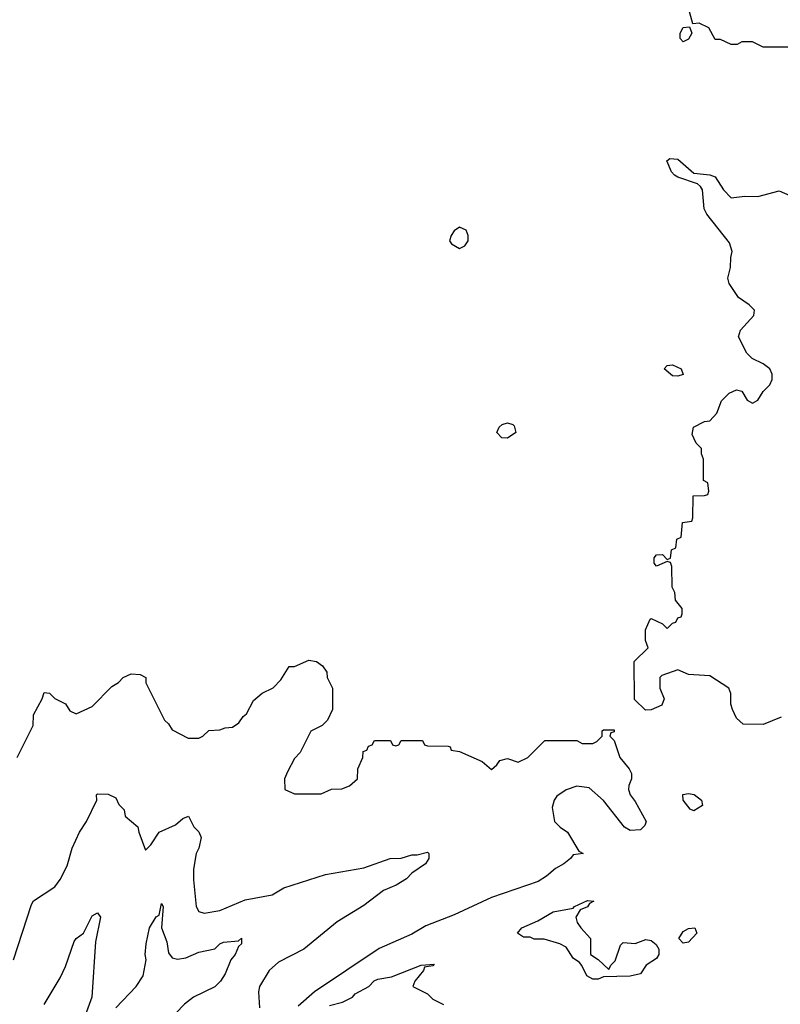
# Model space of a CAD drawing. Header units: inches. Extents: x 2348352 to 2479776, y 460422 to 613655.
# Tile 529 of 590: x 2443038 to 2445895, y 575303 to 579001. Entities that reach past the tile are written whole.
import ezdxf

# ---------------------------------------------------------------- set-up
doc = ezdxf.new("R2010")
doc.units = ezdxf.units.IN
doc.header["$MEASUREMENT"] = 0
doc.layers.add('C4547', color=7, linetype='Continuous')

msp = doc.modelspace()

# ---------------------------------------------------------------- linework, layer by layer
at = {"layer": 'C4547', "color": 4}
for points, elevation in [([(2445930, 578898), (2445830, 578898), (2445790, 578918), (2445750, 578918), (2445732, 578908), (2445710, 578908), (2445670, 578926), (2445650, 578926), (2445626, 578970), (2445590, 578988), (2445566, 578986), (2445548.9, 579048.9)], 72), ([(2445898, 576382), (2445830, 576354), (2445755.3, 576355.3), (2445730, 576378), (2445715.1, 576410), (2445709.3, 576430), (2445709.3, 576470), (2445700.9, 576490), (2445630, 576536.3), (2445550, 576542), (2445510, 576559.3), (2445450, 576538), (2445442, 576530), (2445442, 576490), (2445458, 576450), (2445450, 576426), (2445410, 576408.7), (2445388, 576408), (2445347.3, 576447.3), (2445346, 576590), (2445398, 576642), (2445388, 576670), (2445388, 576710), (2445406, 576750), (2445410, 576752), (2445451.6, 576731.6), (2445470, 576714), (2445490, 576734), (2445502, 576738), (2445510, 576754), (2445522, 576758), (2445526, 576770), (2445526, 576790), (2445500.4, 576820.4), (2445498, 576850), (2445488, 576870), (2445487.3, 576947.3), (2445482, 576962), (2445470, 576966), (2445430, 576948), (2445420.4, 576960.4), (2445420.4, 576979.6), (2445428.9, 576991.1), (2445452, 576992), (2445470, 576974), (2445482, 576978), (2445486, 577010), (2445502, 577018), (2445506, 577050), (2445522, 577058), (2445527.3, 577112.7), (2445562, 577118), (2445566, 577130), (2445567.3, 577212.7), (2445610, 577214), (2445622, 577218), (2445626, 577230), (2445622, 577262), (2445606, 577270), (2445606, 577350), (2445598, 577370), (2445598, 577390), (2445578, 577410), (2445563.1, 577443.1), (2445568, 577470), (2445610, 577492), (2445630, 577494), (2445656.4, 577523.6), (2445674, 577570), (2445702, 577598), (2445730, 577610.8), (2445750, 577606), (2445770, 577572), (2445790, 577561), (2445810, 577572), (2445830, 577604.7), (2445855.3, 577630), (2445864, 577650), (2445864, 577670), (2445855.3, 577690), (2445830, 577708.7), (2445789.1, 577729.1), (2445768.9, 577748.9), (2445738, 577810), (2445744.7, 577835.3), (2445795.3, 577890), (2445798, 577910), (2445778, 577930), (2445738, 577958), (2445702, 578010), (2445698, 578030), (2445708, 578070), (2445708.4, 578108.4), (2445714, 578130), (2445703.1, 578163.1), (2445619, 578270), (2445609.1, 578290.9), (2445602, 578362), (2445594.6, 578374.6), (2445584, 578384), (2445510, 578409.3), (2445497.5, 578417.5), (2445486, 578430), (2445468.7, 578471.3), (2445480.2, 578479.8), (2445510, 578477.3), (2445570, 578424.7), (2445630, 578418), (2445650, 578411.3), (2445681.4, 578361.4), (2445710, 578332), (2445761.2, 578338.8), (2445810, 578337.3), (2445890, 578358), (2445930, 578341)], 72), ([(2443028, 576230), (2443088, 576350), (2443089, 576390), (2443122, 576450), (2443130, 576474), (2443150, 576472), (2443170, 576452), (2443210, 576432), (2443225.4, 576405.4), (2443250, 576394), (2443310, 576422), (2443383.1, 576496.9), (2443408.4, 576511.6), (2443426, 576530), (2443456.4, 576543.6), (2443490, 576542), (2443510.9, 576530.9), (2443512, 576510), (2443582, 576370), (2443596.9, 576356.9), (2443610, 576334), (2443670, 576302), (2443710, 576302), (2443726, 576310), (2443748.4, 576331.6), (2443790, 576334), (2443810, 576342), (2443836.4, 576343.6), (2443860.4, 576359.6), (2443876.4, 576383.6), (2443890, 576394), (2443916.4, 576443.6), (2443949, 576471), (2443990, 576492), (2444018, 576522), (2444050, 576572), (2444070, 576572), (2444124, 576596), (2444152, 576590), (2444174.4, 576574.4), (2444190.9, 576550.9), (2444192, 576530), (2444212, 576490), (2444212, 576410), (2444194, 576370), (2444174, 576350), (2444131.6, 576328.4), (2444091.6, 576248.4), (2444070, 576226), (2444043.6, 576176.4), (2444032, 576150), (2444034, 576110), (2444070, 576094), (2444170, 576094), (2444208.4, 576111.6), (2444247.3, 576112.7), (2444276.4, 576123.6), (2444306, 576150), (2444307.3, 576187.3), (2444326, 576230), (2444327.3, 576252.7), (2444342, 576258), (2444347.3, 576272.7), (2444362, 576278), (2444370, 576294), (2444430, 576294), (2444438, 576278), (2444450, 576274), (2444462, 576278), (2444470, 576294), (2444550, 576294), (2444558, 576278), (2444570, 576274), (2444647.3, 576272.7), (2444654, 576270), (2444658, 576258), (2444690, 576252), (2444775.3, 576215.3), (2444810, 576184.7), (2444830, 576202), (2444841.2, 576218.8), (2444870, 576226), (2444910, 576212), (2444946, 576230), (2445010, 576294), (2445130, 576294), (2445150, 576282), (2445190, 576282), (2445206, 576290), (2445226, 576310), (2445226, 576330), (2445230, 576334), (2445270, 576334), (2445270, 576326), (2445258, 576322), (2445254, 576310), (2445270, 576294), (2445291.3, 576230), (2445327.1, 576187.1), (2445336, 576170), (2445336, 576150), (2445325.4, 576125.4), (2445324.7, 576110), (2445330.8, 576090), (2445350, 576064.7), (2445391, 575990), (2445385.4, 575974.6), (2445370, 575958), (2445330, 575955.3), (2445308.9, 575968.9), (2445230, 576068), (2445176.4, 576116.4), (2445130, 576122), (2445090, 576109), (2445055.3, 576084.7), (2445044.7, 576070), (2445038, 576042), (2445046.8, 575990), (2445068.1, 575968.1), (2445094.8, 575950), (2445138, 575878), (2445154, 575870), (2445116, 575864), (2445106, 575850), (2445081, 575830), (2445050, 575813.2), (2445015.9, 575784.1), (2444984.5, 575764.5), (2444810, 575704.2), (2444670, 575638.9), (2444562.6, 575597.4), (2444510, 575566), (2444387.7, 575512.3), (2444144.9, 575350), (2444083.4, 575296.6)], 72), ([(2443014, 575470), (2443082, 575678), (2443090, 575691.3), (2443170, 575744.7), (2443190, 575772), (2443216.5, 575823.5), (2443235.3, 575890), (2443262, 575950), (2443288.7, 575990), (2443328, 576070), (2443326, 576090), (2443330, 576094), (2443370, 576092), (2443398.8, 576078.8), (2443410, 576054), (2443430, 576034), (2443434, 576010), (2443482, 575970), (2443484.7, 575950), (2443510, 575882), (2443530, 575902), (2443562, 575950), (2443622.5, 575977.5), (2443650, 576001), (2443672, 576010), (2443692, 575970), (2443710.9, 575950.9), (2443718.8, 575930), (2443710.8, 575890), (2443700.7, 575870), (2443691, 575810), (2443691, 575770), (2443701, 575670), (2443710, 575652), (2443730, 575644.7), (2443790, 575654.8), (2443884.1, 575695.9), (2443985.6, 575714.4), (2444030, 575741), (2444186, 575790), (2444330, 575816), (2444429.1, 575850.9), (2444470, 575851.3), (2444510, 575864.7), (2444530, 575864.7), (2444570, 575874), (2444574, 575870), (2444574, 575850), (2444562, 575830), (2444510, 575795.3), (2444490, 575774), (2444452, 575750), (2444404.7, 575730), (2444330, 575674), (2444230, 575613.2), (2444104.7, 575510), (2444010, 575461.2), (2443974.8, 575430), (2443938.8, 575370), (2443934.8, 575350), (2443938, 575290)], 68), ([(2443399, 575290), (2443475.3, 575370), (2443502, 575410), (2443513.2, 575470), (2443509.2, 575490), (2443513.2, 575530), (2443525.2, 575590), (2443550, 575632), (2443562, 575638), (2443570, 575682), (2443576, 575670), (2443570.7, 575590), (2443590, 575538), (2443596.4, 575496.4), (2443610, 575477.3), (2443630, 575473), (2443662, 575478), (2443710, 575498.8), (2443770, 575511), (2443789, 575530), (2443803.5, 575536.5), (2443859, 575541), (2443870.9, 575550.9), (2443871.3, 575530), (2443859.8, 575520.2), (2443847.3, 575490), (2443830.8, 575470), (2443810, 575418), (2443791.3, 575390), (2443770, 575369), (2443690.5, 575329.5), (2443656.8, 575303.2), (2443624.7, 575270)], 64), ([(2443130, 575302), (2443190, 575402), (2443210, 575444.7), (2443241.7, 575538.3), (2443249.6, 575550.4), (2443277.2, 575570), (2443310, 575634.8), (2443330, 575646), (2443340.7, 575630), (2443322.5, 575537.5), (2443308.4, 575330), (2443250, 575168)], 64), ([(2444201.2, 575298.8), (2444250, 575311), (2444288, 575330), (2444297.2, 575342.8), (2444348.7, 575370), (2444369.4, 575390.6), (2444383.2, 575396.8), (2444434.2, 575405.8), (2444546, 575450), (2444594, 575454), (2444590, 575448), (2444558, 575442), (2444554, 575430), (2444522, 575390), (2444514, 575370), (2444570, 575342), (2444590, 575322), (2444630, 575302)], 72)]:
    msp.add_lwpolyline(points, dxfattribs=dict(at, elevation=elevation))
for points, elevation in [([(2445530, 578918), (2445518, 578930), (2445519, 578950), (2445530, 578971.3), (2445554, 578974), (2445562, 578950), (2445550, 578928)], 72), ([(2444690, 578222), (2444670, 578208), (2444658, 578190), (2444652, 578170), (2444659.6, 578159.6), (2444690, 578142), (2444710, 578152), (2444722, 578170), (2444722, 578190), (2444714, 578210)], 76), ([(2445510, 577662), (2445490, 577664), (2445458, 577690), (2445470, 577702), (2445490, 577704.7), (2445522, 577690), (2445530, 577668)], 72), ([(2444870, 577429.6), (2444848, 577430), (2444829.2, 577450), (2444839, 577470), (2444850, 577481), (2444870, 577486.8), (2444890, 577481), (2444895.2, 577475.2), (2444900.7, 577450)], 72), ([(2445570, 576029.2), (2445556.4, 576036.4), (2445529.4, 576069.4), (2445529, 576091), (2445550, 576094.8), (2445570.6, 576090.6), (2445598, 576070), (2445602, 576050)], 72), ([(2445250, 575434), (2445258, 575450), (2445274, 575466), (2445294.6, 575525.4), (2445304.7, 575535.3), (2445350, 575531), (2445390, 575546), (2445410, 575542.8), (2445427.9, 575527.9), (2445438.8, 575510), (2445438.8, 575490), (2445430, 575475.3), (2445391.3, 575450), (2445370, 575418), (2445330, 575408.7), (2445230, 575406), (2445210, 575398), (2445190, 575398), (2445168, 575410), (2445148.9, 575448.9), (2445140.4, 575460.4), (2445116.4, 575476.4), (2445090, 575518), (2445066, 575530), (2445007.3, 575547.3), (2444970, 575548), (2444954.6, 575554.6), (2444930, 575555.3), (2444908, 575570), (2444924, 575590), (2444983.3, 575616.7), (2445041.2, 575650), (2445116.5, 575663.5), (2445122, 575670), (2445170, 575693.4), (2445194, 575690), (2445178, 575682), (2445170.6, 575669.4), (2445142.8, 575657.2), (2445126, 575630), (2445131.3, 575610), (2445144.7, 575590), (2445182, 575550), (2445182, 575490), (2445210, 575471.3)], 72), ([(2445530, 575533.2), (2445513.2, 575550), (2445530, 575576.3), (2445550, 575587.3), (2445574, 575590), (2445581, 575570), (2445550, 575536)], 72)]:
    msp.add_lwpolyline(points, close=True, dxfattribs=dict(at, elevation=elevation))

doc.saveas('drawing.dxf')
